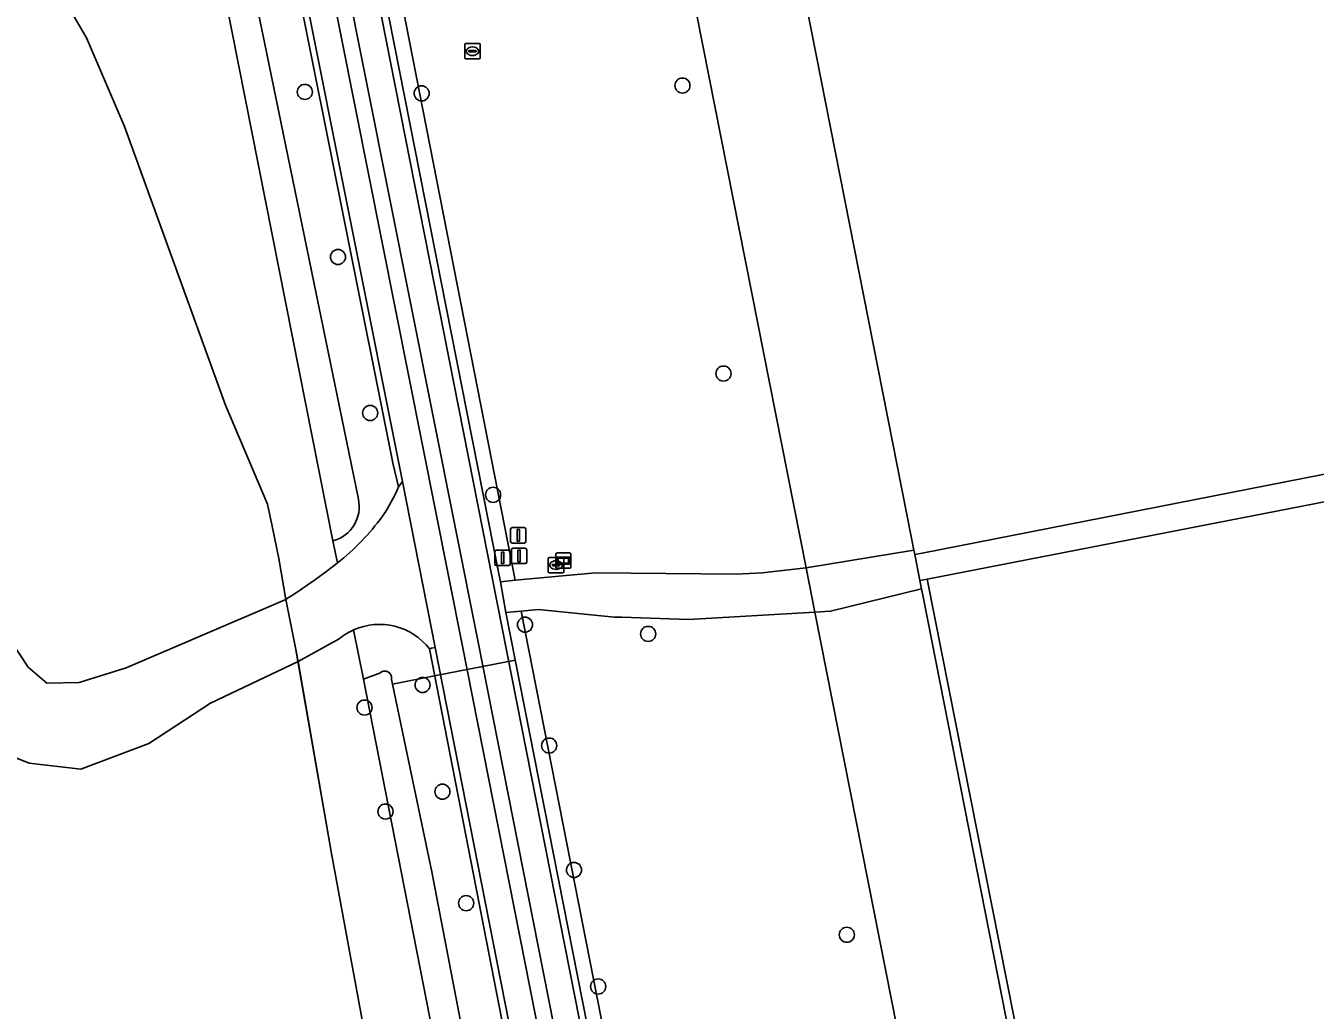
# Model space of a CAD drawing. Extents: x 160203 to 161530, y 379528 to 381797.
# Drawn here: x 160901.9 to 160985.4, y 379853.2 to 379917 of the extents above; entities that cross this region are included whole.
import ezdxf

# ---------------------------------------------------------------- set-up
doc = ezdxf.new("R2010")
doc.units = 0
for name, color, linetype in [('IMGEO_Berm_groen', 7, 'Continuous'), ('IMGEO_Berm_open', 7, 'Continuous'), ('IMGEO_Boom', 7, 'Continuous'), ('IMGEO_Brandkraan', 7, 'Continuous'), ('IMGEO_Duiker', 7, 'Continuous'), ('IMGEO_Grasland_overig', 7, 'Continuous'), ('IMGEO_Groenvoorziening', 7, 'Continuous'), ('IMGEO_Hek', 7, 'Continuous'), ('IMGEO_Lichtmast', 7, 'Continuous'), ('IMGEO_Loofbos', 7, 'Continuous'), ('IMGEO_Rijbaan_lokaal_gesloten', 7, 'Continuous'), ('IMGEO_Rijbaan_lokaal_halfverhard', 7, 'Continuous'), ('IMGEO_Rijbaan_lokaal_open', 7, 'Continuous'), ('IMGEO_Verkeersbordpaal', 7, 'Continuous'), ('IMGEO_Verklikker', 7, 'Continuous'), ('IMGEO_Voetpad_open', 7, 'Continuous'), ('IMGEO_Waterloop', 7, 'Continuous')]:
    doc.layers.add(name, color=color, linetype=linetype)

msp = doc.modelspace()

# ---------------------------------------------------------------- linework, layer by layer
at = {"layer": 'IMGEO_Berm_groen'}
for points in [[(160923.137, 379877.853), (160923.784, 379874.664), (160924.871, 379875.075), (160924.909, 379875.105), (160924.942, 379875.126), (160924.976, 379875.144), (160925.013, 379875.159), (160925.05, 379875.17), (160925.088, 379875.178), (160925.127, 379875.183), (160925.166, 379875.184), (160925.205, 379875.182), (160925.244, 379875.176), (160925.282, 379875.167), (160925.319, 379875.155), (160925.355, 379875.139), (160925.389, 379875.12), (160925.422, 379875.098), (160925.452, 379875.073), (160925.48, 379875.046), (160925.506, 379875.016), (160925.529, 379874.984), (160925.548, 379874.95), (160925.565, 379874.915), (160925.578, 379874.878), (160925.588, 379874.84), (160925.595, 379874.802), (160925.598, 379874.763), (160925.598, 379874.723), (160925.594, 379874.684), (160925.587, 379874.646), (160925.652, 379874.336), (160928.203, 379862.182), (160942.757, 379786.365)], [(160958.631, 379721.422), (160935.77, 379837.08), (160928.055, 379876.62)]]:
    msp.add_lwpolyline(points, dxfattribs=at)
msp.add_arc((160924.811, 379874.107), 4.103, 37.76947, 114.0813, dxfattribs=at)
at = {"layer": 'IMGEO_Berm_open'}
msp.add_lwpolyline([(160977.008, 379644.981), (160931.188, 379877.161), (160922.53, 379920.611), (160921.392, 379926.322), (160920.254, 379932.032), (160919.243, 379931.834), (160920.383, 379926.099), (160921.509, 379920.439), (160930.165, 379876.913), (160975.992, 379644.837)], dxfattribs=at)
at = {"layer": 'IMGEO_Boom'}
for centre in [(160944.437, 379913.123), (160919.977, 379912.71), (160927.543, 379912.616), (160922.122, 379902.017), (160947.098, 379894.462), (160924.208, 379891.908), (160932.172, 379886.607), (160934.241, 379878.19), (160942.217, 379877.593), (160927.604, 379874.287), (160923.841, 379872.819), (160935.803, 379870.359), (160928.887, 379867.371), (160925.202, 379866.081), (160937.415, 379862.299), (160930.425, 379860.15), (160955.089, 379858.102), (160938.977, 379854.748)]:
    msp.add_circle(centre, 0.489, dxfattribs=at)
at = {"layer": 'IMGEO_Brandkraan'}
for p, q in [((160930.334, 379914.921), (160930.334, 379915.773)), ((160930.409, 379915.847), (160931.261, 379915.847)), ((160930.593, 379915.341), (160930.593, 379915.353)), ((160931.031, 379915.304), (160930.633, 379915.304)), ((160930.636, 379915.39), (160931.034, 379915.39)), ((160930.822, 379915.627), (160930.847, 379915.627)), ((160931.077, 379915.353), (160931.077, 379915.341)), ((160931.335, 379915.773), (160931.335, 379914.921)), ((160931.261, 379914.847), (160930.409, 379914.847)), ((160930.845, 379915.067), (160930.82, 379915.067)), ((160935.747, 379881.625), (160935.747, 379882.477)), ((160935.822, 379882.551), (160936.674, 379882.551)), ((160936.006, 379882.045), (160936.006, 379882.057)), ((160936.444, 379882.008), (160936.046, 379882.008)), ((160936.049, 379882.094), (160936.447, 379882.094)), ((160936.258, 379881.771), (160936.233, 379881.771)), ((160936.235, 379882.331), (160936.26, 379882.331)), ((160936.49, 379882.057), (160936.49, 379882.045)), ((160936.748, 379882.477), (160936.748, 379881.625)), ((160936.674, 379881.551), (160935.822, 379881.551))]:
    msp.add_line(p, q, dxfattribs=at)
for points in [[(160930.334, 379914.921), (160930.334, 379915.773)], [(160930.409, 379915.847), (160931.261, 379915.847)], [(160931.335, 379915.773), (160931.335, 379914.921)], [(160931.261, 379914.847), (160930.409, 379914.847)], [(160935.747, 379881.625), (160935.747, 379882.477)], [(160935.822, 379882.551), (160936.674, 379882.551)], [(160936.748, 379882.477), (160936.748, 379881.625)], [(160936.674, 379881.551), (160935.822, 379881.551)]]:
    msp.add_lwpolyline(points, dxfattribs=at)
for centre, radius, start, end in [((160930.411, 379915.771), 0.0765, 91.55205, 178.44795), ((160930.411, 379915.771), 0.0765, 91.55205, 178.44795), ((160930.633, 379915.35), 0.0403, 85.87752, 175.75265), ((160930.63, 379915.34), 0.0366, 178.93798, 274.71019), ((160931.034, 379915.347), 0.043, 264.86636, 352.45326), ((160931.038, 379915.352), 0.0386, 1.73085, 96.63898), ((160931.259, 379915.771), 0.0765, 1.55205, 88.44795), ((160931.259, 379915.771), 0.0765, 1.55205, 88.44795), ((160930.411, 379914.923), 0.0765, 181.55205, 268.44795), ((160930.411, 379914.923), 0.0765, 181.55205, 268.44795), ((160931.259, 379914.923), 0.0765, 271.55205, 358.44795), ((160931.259, 379914.923), 0.0765, 271.55205, 358.44795), ((160935.824, 379882.475), 0.0765, 91.55205, 178.44795), ((160935.824, 379882.475), 0.0765, 91.55205, 178.44795), ((160936.046, 379882.054), 0.0403, 85.87752, 175.75265), ((160936.043, 379882.044), 0.0366, 178.93798, 274.71019), ((160936.447, 379882.051), 0.043, 264.86636, 352.45326), ((160936.451, 379882.056), 0.0386, 1.73085, 96.63898), ((160936.672, 379882.475), 0.0765, 1.55205, 88.44795), ((160936.672, 379882.475), 0.0765, 1.55205, 88.44795), ((160935.824, 379881.627), 0.0765, 181.55205, 268.44795), ((160935.824, 379881.627), 0.0765, 181.55205, 268.44795), ((160936.672, 379881.627), 0.0765, 271.55205, 358.44795), ((160936.672, 379881.627), 0.0765, 271.55205, 358.44795)]:
    msp.add_arc(centre, radius, start, end, dxfattribs=at)
for centre, major_axis, ratio, start_param, end_param in [((160930.821, 379915.347), (-0.387, 0.002), 0.722429, 4.712389, 7.853982), ((160930.846, 379915.347), (-0.39, 0.002), 0.717154, 1.570796, 4.712389), ((160936.234, 379882.051), (-0.387, 0.002), 0.722429, 4.712389, 7.853982), ((160936.259, 379882.051), (-0.39, 0.002), 0.717154, 1.570796, 4.712389)]:
    msp.add_ellipse(centre, major_axis=major_axis, ratio=ratio, start_param=start_param, end_param=end_param, dxfattribs=at)
at = {"layer": 'IMGEO_Duiker'}
msp.add_lwpolyline([(160925.652, 379874.336), (160928.483, 379874.894), (160933.598, 379875.902)], dxfattribs=at)
at = {"layer": 'IMGEO_Grasland_overig'}
for points in [[(160951.544, 379923.025), (160959.272, 379883.804), (160959.428, 379883.014), (160959.484, 379882.731), (160959.959, 379882.824), (161000, 379890.687), (161000.983, 379890.88), (161002.156, 379892.47), (161002.812, 379893.601), (161003.569, 379895.556), (161006.127, 379903.186), (161008.006, 379908.641), (161006.059, 379919.315)], [(160939.886, 379764.635), (160934.912, 379791.637), (160921.698, 379863.365), (160919.535, 379875.796), (160913.862, 379873.11), (160909.876, 379870.503), (160905.47, 379868.825), (160902.112, 379869.215), (160897.347, 379871.132), (160888.883, 379873.232), (160881.959, 379873.681), (160878.062, 379872.662), (160872.07, 379869.972), (160867.612, 379856.511), (160863.25, 379847.506), (160860.404, 379842.34), (160851.931, 379831.925), (160840.36, 379818.697), (160816.73, 379790.123)]]:
    msp.add_lwpolyline(points, dxfattribs=at)
msp.add_lwpolyline([(161089.29, 379874.815), (161088.056, 379883.66), (161097.986, 379885.601), (161095.06, 379898.595), (161067.756, 379903.294), (161066.716, 379897.247), (161064.958, 379897.55), (161064.268, 379901.089), (161048.672, 379898.048), (161049.436, 379894.122), (161037.657, 379891.83), (161037.234, 379894.007), (161021.55, 379891.076), (161008.692, 379888.673), (161005.821, 379890.016), (161000, 379888.882), (160960.293, 379881.14), (160984.652, 379758.207), (161001.9, 379671.163), (161088.812, 379688.393), (161124.795, 379695.526), (161114.008, 379750)], close=True, dxfattribs=at)
at = {"layer": 'IMGEO_Groenvoorziening'}
for points in [[(160858.585, 380228.968), (160856.352, 380240.258), (160852.661, 380239.334), (160879.617, 380104.11), (160888.682, 380057.421), (160900.057, 380000), (160907.97, 379960.368), (160913.18, 379936.681), (160911.655, 379936.379), (160912.186, 379932.168), (160913.952, 379932.527), (160916.604, 379919.613), (160923.442, 379886.324)], [(160926.044, 379887.123), (160925.694, 379888.565), (160919.399, 379920.083), (160913.703, 379948.599), (160883.085, 380104.658), (160872.358, 380159.336), (160864.629, 380198.41), (160858.585, 380228.968)], [(160923.141, 379926.741), (160923.562, 379926.803), (160924.695, 379921.196), (160924.737, 379920.983), (160932.53, 379881.598), (160932.652, 379880.978), (160933.604, 379881.066), (160925.646, 379921.61), (160940.056, 379931.56)], [(160921.789, 379883.621), (160922.085, 379882.19)], [(160994.949, 379666.912), (160953.018, 379879.004), (160944.827, 379878.526), (160940.522, 379878.685), (160940.034, 379878.68), (160935.083, 379879.181), (160933.995, 379879.074), (160974.084, 379675.034)]]:
    msp.add_lwpolyline(points, dxfattribs=at)
for points in [[(161124.795, 379695.526), (161088.812, 379688.393), (161001.9, 379671.163), (160984.652, 379758.207), (160960.293, 379881.14), (160959.816, 379881.047), (160959.923, 379880.506), (160960.044, 379879.897), (160973.148, 379813.39), (160984.112, 379758.571), (160985.826, 379750), (161000, 379678.61), (161001.69, 379670.666), (161089.338, 379688.041), (161125.461, 379695.277), (161122.816, 379708.523), (161121.988, 379712.668), (161114.547, 379750), (161114.008, 379750)], [(160933.003, 379878.977), (160975.515, 379663.394), (160976.372, 379663.386), (160974.152, 379674.687), (160974.084, 379675.034), (160933.995, 379879.074)]]:
    msp.add_lwpolyline(points, close=True, dxfattribs=at)
for centre, radius, start, end in [((160916.596, 379891.032), 10.224, 325.31634, 337.52164), ((160921.218, 379885.827), 2.279, 284.50954, 12.59532), ((160912.103, 379894.746), 16.04, 308.48383, 323.54054)]:
    msp.add_arc(centre, radius, start, end, dxfattribs=at)
at = {"layer": 'IMGEO_Hek'}
for points in [[(161000, 379932.662), (160951.544, 379923.025), (160959.272, 379883.804)], [(160903.045, 379921.004), (160905.834, 379916.208), (160908.283, 379910.466), (160914.846, 379892.408), (160917.562, 379885.998), (160917.854, 379884.57)], [(160917.854, 379884.57), (160918.281, 379882.484), (160918.735, 379879.822)], [(160959.272, 379883.804), (160959.428, 379883.014)], [(160959.484, 379882.731), (160959.428, 379883.014)], [(160959.816, 379881.047), (160959.484, 379882.731)], [(160959.923, 379880.506), (160959.816, 379881.047)], [(160959.923, 379880.506), (160960.044, 379879.897)], [(160918.735, 379879.822), (160919.378, 379876.7)], [(160960.044, 379879.897), (160973.148, 379813.39), (160984.112, 379758.571)], [(160919.378, 379876.7), (160921.698, 379863.365), (160934.912, 379791.637)]]:
    msp.add_lwpolyline(points, dxfattribs=at)
at = {"layer": 'IMGEO_Lichtmast'}
for p, q in [((160932.293, 379882.123), (160932.293, 379882.923)), ((160932.293, 379882.923), (160932.293, 379882.123)), ((160932.393, 379883.023), (160933.183, 379883.023)), ((160933.183, 379883.023), (160932.393, 379883.023)), ((160933.283, 379882.923), (160933.283, 379882.123)), ((160933.283, 379882.123), (160933.283, 379882.923)), ((160933.183, 379882.023), (160932.393, 379882.023)), ((160932.393, 379882.023), (160933.183, 379882.023))]:
    msp.add_line(p, q, dxfattribs=at)
msp.add_lwpolyline([(160932.713, 379882.898), (160932.863, 379882.898), (160932.863, 379882.148), (160932.713, 379882.148), (160932.713, 379882.898)], dxfattribs=at)
for centre, start, end in [((160932.393, 379882.923), 90, 180), ((160932.393, 379882.923), 90, 180), ((160933.183, 379882.923), 0, 90), ((160933.183, 379882.923), 360, 90), ((160932.393, 379882.123), 180, 270), ((160932.393, 379882.123), 180, 270), ((160933.183, 379882.123), 270, 0), ((160933.183, 379882.123), 270, 0)]:
    msp.add_arc(centre, 0.1, start, end, dxfattribs=at)
at = {"layer": 'IMGEO_Loofbos'}
for points in [[(160922.085, 379882.19), (160921.789, 379883.621), (160912.186, 379932.168), (160911.655, 379936.379), (160905.312, 379965.886), (160898.502, 380000), (160885.486, 380064.948)], [(160864.969, 379923.046), (160868.715, 379919.718), (160867.78, 379918.568), (160870.042, 379916.172), (160883.288, 379904.186), (160898.44, 379890.129), (160899.677, 379888.865), (160900.75, 379887.459), (160898.281, 379886.714), (160900.31, 379878.088), (160902.056, 379875.441), (160903.256, 379874.41), (160905.355, 379874.448), (160908.41, 379875.385), (160918.735, 379879.822)], [(160984.112, 379758.571), (160973.148, 379813.39), (160960.044, 379879.897), (160959.923, 379880.506), (160954.03, 379879.063), (160953.018, 379879.004), (160994.949, 379666.912)], [(160932.355, 379830.879), (160923.784, 379874.664), (160923.137, 379877.853)], [(160922.208, 379877.278), (160919.535, 379875.796), (160921.698, 379863.365), (160934.912, 379791.637), (160939.886, 379764.635), (160943.639, 379744.333), (160950.072, 379714.634), (160952.041, 379715.049)]]:
    msp.add_lwpolyline(points, dxfattribs=at)
for points in [[(160952.452, 379881.869), (160959.428, 379883.014), (160959.272, 379883.804), (160951.544, 379923.025), (161000, 379932.662), (161013.069, 379935.373), (161025.245, 379937.898), (161024.194, 379944.451), (161011.409, 379941.81), (161000, 379939.454), (160943.379, 379927.759)], [(160943.379, 379927.759), (160940.767, 379931.705), (160940.056, 379931.56), (160925.646, 379921.61), (160933.604, 379881.066), (160938.808, 379881.547), (160947.921, 379881.474), (160949.601, 379881.544), (160952.452, 379881.869)]]:
    msp.add_lwpolyline(points, close=True, dxfattribs=at)
for centre, radius, start, end in [((160896.611, 379914.654), 41.265, 304.89007, 308.12073), ((160896.297, 379915.176), 41.873, 302.40252, 304.83455), ((160924.782, 379874.157), 4.046, 113.99575, 129.51472)]:
    msp.add_arc(centre, radius, start, end, dxfattribs=at)
at = {"layer": 'IMGEO_Rijbaan_lokaal_gesloten'}
for points in [[(160975.992, 379644.837), (160930.165, 379876.913), (160921.509, 379920.439), (160920.383, 379926.099), (160918.669, 379925.757), (160919.788, 379920.148), (160926.309, 379887.469), (160928.422, 379876.713), (160946.014, 379787.182)], [(160975.087, 379663.398), (160924.291, 379920.908), (160923.141, 379926.741), (160921.392, 379926.322), (160922.53, 379920.611), (160931.188, 379877.161), (160977.008, 379644.981)]]:
    msp.add_lwpolyline(points, dxfattribs=at)
at = {"layer": 'IMGEO_Rijbaan_lokaal_halfverhard'}
msp.add_lwpolyline([(160897.347, 379871.132), (160902.112, 379869.215), (160905.47, 379868.825), (160909.876, 379870.503), (160913.862, 379873.11), (160919.535, 379875.796), (160919.378, 379876.7), (160918.735, 379879.822), (160908.41, 379875.385), (160905.355, 379874.448), (160903.256, 379874.41), (160902.056, 379875.441), (160900.31, 379878.088)], dxfattribs=at)
at = {"layer": 'IMGEO_Rijbaan_lokaal_open'}
for points in [[(160865.008, 380198.49), (160864.629, 380198.41), (160872.358, 380159.336), (160883.085, 380104.658), (160913.703, 379948.599), (160919.399, 379920.083), (160925.694, 379888.565), (160926.044, 379887.123), (160926.309, 379887.469), (160919.788, 379920.148), (160918.669, 379925.757), (160914.093, 379948.69), (160872.738, 380159.431)], [(160924.695, 379921.196), (160923.562, 379926.803), (160923.141, 379926.741), (160924.291, 379920.908), (160975.087, 379663.398), (160975.515, 379663.394), (160933.003, 379878.977), (160932.652, 379880.978), (160932.53, 379881.598), (160924.737, 379920.983)], [(160928.422, 379876.713), (160928.174, 379876.677), (160928.055, 379876.62), (160935.77, 379837.08), (160958.631, 379721.422), (160958.762, 379721.914), (160958.699, 379722.306), (160958.858, 379722.379), (160958.424, 379724.606), (160946.014, 379787.182)]]:
    msp.add_lwpolyline(points, close=True, dxfattribs=at)
for points in [[(160926.309, 379887.469), (160926.044, 379887.123)], [(160928.055, 379876.62), (160928.174, 379876.677), (160928.422, 379876.713), (160926.309, 379887.469)], [(160918.735, 379879.822), (160919.378, 379876.7), (160919.535, 379875.796), (160922.208, 379877.278)]]:
    msp.add_lwpolyline(points, dxfattribs=at)
for centre, radius, start, end in [((160916.596, 379891.032), 10.224, 325.31634, 337.52164), ((160912.103, 379894.746), 16.04, 308.48383, 323.54054), ((160896.611, 379914.654), 41.265, 304.89007, 308.12073), ((160896.297, 379915.176), 41.873, 302.40252, 304.83455), ((160924.782, 379874.157), 4.046, 113.99575, 129.51472), ((160924.811, 379874.107), 4.103, 37.76947, 114.0813)]:
    msp.add_arc(centre, radius, start, end, dxfattribs=at)
at = {"layer": 'IMGEO_Verkeersbordpaal'}
for p, q in [((160933.305, 379883.581), (160933.305, 379884.381)), ((160933.305, 379884.381), (160933.305, 379883.581)), ((160933.405, 379884.481), (160934.195, 379884.481)), ((160934.195, 379884.481), (160933.405, 379884.481)), ((160934.295, 379884.381), (160934.295, 379883.581)), ((160934.295, 379883.581), (160934.295, 379884.381)), ((160934.195, 379883.481), (160933.405, 379883.481)), ((160933.405, 379883.481), (160934.195, 379883.481)), ((160933.357, 379882.246), (160933.357, 379883.046)), ((160933.357, 379883.046), (160933.357, 379882.246)), ((160933.457, 379883.146), (160934.247, 379883.146)), ((160934.247, 379883.146), (160933.457, 379883.146)), ((160934.347, 379883.046), (160934.347, 379882.246)), ((160934.347, 379882.246), (160934.347, 379883.046)), ((160934.247, 379882.146), (160933.457, 379882.146)), ((160933.457, 379882.146), (160934.247, 379882.146))]:
    msp.add_line(p, q, dxfattribs=at)
for points in [[(160933.725, 379884.356), (160933.875, 379884.356), (160933.875, 379883.606), (160933.725, 379883.606), (160933.725, 379884.356)], [(160933.777, 379883.021), (160933.927, 379883.021), (160933.927, 379882.271), (160933.777, 379882.271), (160933.777, 379883.021)]]:
    msp.add_lwpolyline(points, dxfattribs=at)
for centre, start, end in [((160933.405, 379884.381), 90, 180), ((160933.405, 379884.381), 90, 180), ((160934.195, 379884.381), 0, 90), ((160934.195, 379884.381), 360, 90), ((160933.405, 379883.581), 180, 270), ((160933.405, 379883.581), 180, 270), ((160934.195, 379883.581), 270, 0), ((160934.195, 379883.581), 270, 0), ((160933.457, 379883.046), 90, 180), ((160933.457, 379883.046), 90, 180), ((160934.247, 379883.046), 0, 90), ((160934.247, 379883.046), 360, 90), ((160933.457, 379882.246), 180, 270), ((160933.457, 379882.246), 180, 270), ((160934.247, 379882.246), 270, 0), ((160934.247, 379882.246), 270, 0)]:
    msp.add_arc(centre, 0.1, start, end, dxfattribs=at)
at = {"layer": 'IMGEO_Verklikker'}
for p, q in [((160936.226, 379881.943), (160936.226, 379882.743)), ((160936.226, 379882.743), (160936.226, 379881.943)), ((160936.326, 379882.843), (160937.116, 379882.843)), ((160937.116, 379882.843), (160936.326, 379882.843)), ((160937.216, 379882.743), (160937.216, 379881.943)), ((160937.216, 379881.943), (160937.216, 379882.743)), ((160937.116, 379881.843), (160936.326, 379881.843)), ((160936.326, 379881.843), (160937.116, 379881.843))]:
    msp.add_line(p, q, dxfattribs=at)
for points in [[(160936.327, 379882.575), (160937.115, 379882.575), (160937.115, 379882.111), (160936.327, 379882.111), (160936.327, 379882.575)], [(160936.392, 379882.51), (160936.392, 379882.176), (160937.05, 379882.176), (160937.05, 379882.51), (160936.392, 379882.51)]]:
    msp.add_lwpolyline(points, dxfattribs=at)
for centre, start, end in [((160936.326, 379882.743), 90, 180), ((160936.326, 379882.743), 90, 180), ((160937.116, 379882.743), 0, 90), ((160937.116, 379882.743), 360, 90), ((160936.326, 379881.943), 180, 270), ((160936.326, 379881.943), 180, 270), ((160937.116, 379881.943), 270, 0), ((160937.116, 379881.943), 270, 0)]:
    msp.add_arc(centre, 0.1, start, end, dxfattribs=at)
at = {"layer": 'IMGEO_Voetpad_open'}
msp.add_lwpolyline([(161006.059, 379919.315), (161008.006, 379908.641), (161006.127, 379903.186), (161003.569, 379895.556), (161002.812, 379893.601), (161002.156, 379892.47), (161000.983, 379890.88), (161000, 379890.687), (160959.959, 379882.824), (160959.484, 379882.731), (160959.816, 379881.047), (160960.293, 379881.14), (161000, 379888.882), (161005.821, 379890.016), (161008.692, 379888.673), (161021.55, 379891.076), (161037.234, 379894.007)], dxfattribs=at)
for points in [[(160953.018, 379879.004), (160954.03, 379879.063), (160959.923, 379880.506), (160959.816, 379881.047), (160959.484, 379882.731), (160959.428, 379883.014), (160952.452, 379881.869)], [(160952.452, 379881.869), (160949.601, 379881.544), (160947.921, 379881.474), (160938.808, 379881.547), (160933.604, 379881.066), (160932.652, 379880.978), (160933.003, 379878.977), (160933.995, 379879.074), (160935.083, 379879.181), (160940.034, 379878.68), (160940.522, 379878.685), (160944.827, 379878.526), (160953.018, 379879.004)]]:
    msp.add_lwpolyline(points, close=True, dxfattribs=at)
at = {"layer": 'IMGEO_Waterloop'}
for points in [[(160923.442, 379886.324), (160916.604, 379919.613), (160913.952, 379932.527), (160912.186, 379932.168), (160921.789, 379883.621)], [(160942.757, 379786.365), (160928.203, 379862.182), (160925.652, 379874.336), (160925.587, 379874.646), (160925.594, 379874.684), (160925.598, 379874.723), (160925.598, 379874.763), (160925.595, 379874.802), (160925.588, 379874.84), (160925.578, 379874.878), (160925.565, 379874.915), (160925.548, 379874.95), (160925.529, 379874.984), (160925.506, 379875.016), (160925.48, 379875.046), (160925.452, 379875.073), (160925.422, 379875.098), (160925.389, 379875.12), (160925.355, 379875.139), (160925.319, 379875.155), (160925.282, 379875.167), (160925.244, 379875.176), (160925.205, 379875.182), (160925.166, 379875.184), (160925.127, 379875.183), (160925.088, 379875.178), (160925.05, 379875.17), (160925.013, 379875.159), (160924.976, 379875.144), (160924.942, 379875.126), (160924.909, 379875.105), (160924.871, 379875.075), (160923.784, 379874.664), (160932.355, 379830.879)]]:
    msp.add_lwpolyline(points, dxfattribs=at)
msp.add_arc((160921.218, 379885.827), 2.279, 284.50954, 12.59532, dxfattribs=at)

doc.saveas('drawing.dxf')
